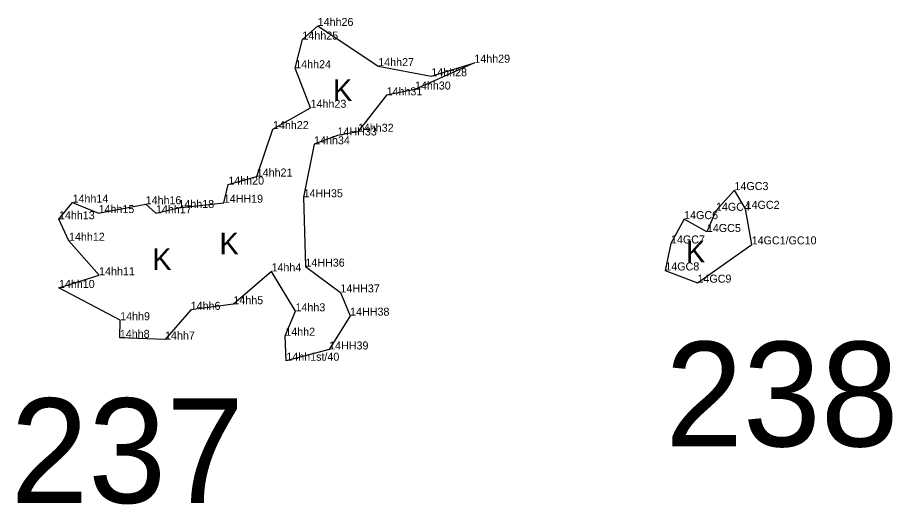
# Model space of a CAD drawing. Extents: x 2072529 to 2268796, y 436423 to 470397.
# Drawn here: x 2258156 to 2258702, y 441493 to 441797 of the extents above; entities that cross this region are included whole.
import ezdxf

# ---------------------------------------------------------------- set-up
doc = ezdxf.new("R2010")
doc.units = 0
for name, color, linetype in [('Default', 7, 'Continuous'), ('Exist Environmental Wetland Boundary', 7, 'Continuous'), ('Exist Environmental Wetland Boundary Cogo Comment', 7, 'Continuous'), ('Exist Environmental Wetland Boundary Cogo Point CELL', 7, 'Continuous'), ('Exist Hydro Swamp or Marsh', 7, 'Continuous')]:
    doc.layers.add(name, color=color, linetype=linetype)

msp = doc.modelspace()

# ---------------------------------------------------------------- linework, layer by layer
at = {"layer": 'Exist Environmental Wetland Boundary'}
for points in [[(2258323.81, 441582.6), (2258323.17, 441598.21), (2258329.54, 441613.46), (2258314.57, 441638.38), (2258290.76, 441617.9), (2258264.08, 441614.38), (2258248.1, 441595.85), (2258219.86, 441596.88), (2258220.06, 441607.88), (2258181.83, 441628.04), (2258206.92, 441636), (2258188.1, 441657.5), (2258181.84, 441670.95), (2258190.33, 441681.31), (2258206.58, 441674.79), (2258235.99, 441680.28), (2258242.4, 441674.64), (2258256.42, 441677.96), (2258284.74, 441681.22), (2258287.58, 441692.56), (2258305.35, 441697.59), (2258315.48, 441727.21), (2258338.97, 441740.52), (2258329.38, 441765.18), (2258333.87, 441783.1), (2258343.4, 441791.6), (2258381.22, 441766.51), (2258414.32, 441760.18), (2258441.23, 441768.65), (2258404.14, 441751.9), (2258386.41, 441748.29), (2258368.48, 441725.53), (2258355.76, 441723.22), (2258341.15, 441717.71), (2258334.56, 441684.63), (2258335.73, 441641.36), (2258357.62, 441625.24), (2258363.64, 441610.72), (2258350.54, 441589.64)], [(2258614.4, 441655.24), (2258610.63, 441677.42), (2258603.65, 441689.14), (2258592.09, 441676.21), (2258586.44, 441662.97), (2258572.22, 441671.01), (2258564.01, 441655.8), (2258560.47, 441638.97), (2258580.56, 441631.33)]]:
    msp.add_lwpolyline(points, close=True, dxfattribs=at)
at = {"layer": 'Exist Environmental Wetland Boundary Cogo Point CELL'}
for p, q in [((2258343.4, 441791.6), (2258343.4, 441791.6)), ((2258333.87, 441783.1), (2258333.87, 441783.1)), ((2258329.38, 441765.18), (2258329.38, 441765.18)), ((2258381.22, 441766.51), (2258381.22, 441766.51)), ((2258441.23, 441768.65), (2258441.23, 441768.65)), ((2258414.32, 441760.18), (2258414.32, 441760.18)), ((2258386.41, 441748.29), (2258386.41, 441748.29)), ((2258404.14, 441751.9), (2258404.14, 441751.9)), ((2258338.97, 441740.52), (2258338.97, 441740.52)), ((2258315.48, 441727.21), (2258315.48, 441727.21)), ((2258368.48, 441725.53), (2258368.48, 441725.53)), ((2258355.76, 441723.22), (2258355.76, 441723.22)), ((2258341.15, 441717.71), (2258341.15, 441717.71)), ((2258305.35, 441697.59), (2258305.35, 441697.59)), ((2258287.58, 441692.56), (2258287.58, 441692.56)), ((2258603.65, 441689.14), (2258603.65, 441689.14)), ((2258334.56, 441684.63), (2258334.56, 441684.63)), ((2258190.33, 441681.31), (2258190.33, 441681.31)), ((2258235.99, 441680.28), (2258235.99, 441680.28)), ((2258256.42, 441677.96), (2258256.42, 441677.96)), ((2258284.74, 441681.22), (2258284.74, 441681.22)), ((2258610.63, 441677.42), (2258610.63, 441677.42)), ((2258181.84, 441670.95), (2258181.84, 441670.95)), ((2258206.58, 441674.79), (2258206.58, 441674.79)), ((2258242.4, 441674.64), (2258242.4, 441674.64)), ((2258572.22, 441671.01), (2258572.22, 441671.01)), ((2258592.09, 441676.21), (2258592.09, 441676.21)), ((2258586.44, 441662.97), (2258586.44, 441662.97)), ((2258188.1, 441657.5), (2258188.1, 441657.5)), ((2258564.01, 441655.8), (2258564.01, 441655.8)), ((2258614.4, 441655.24), (2258614.4, 441655.24)), ((2258314.57, 441638.38), (2258314.57, 441638.38)), ((2258335.73, 441641.36), (2258335.73, 441641.36)), ((2258560.47, 441638.97), (2258560.47, 441638.97)), ((2258206.92, 441636), (2258206.92, 441636)), ((2258181.83, 441628.04), (2258181.83, 441628.04)), ((2258580.56, 441631.33), (2258580.56, 441631.33)), ((2258357.62, 441625.24), (2258357.62, 441625.24)), ((2258290.76, 441617.9), (2258290.76, 441617.9)), ((2258264.08, 441614.38), (2258264.08, 441614.38)), ((2258329.54, 441613.46), (2258329.54, 441613.46)), ((2258363.64, 441610.72), (2258363.64, 441610.72)), ((2258220.06, 441607.88), (2258220.06, 441607.88)), ((2258219.86, 441596.88), (2258219.86, 441596.88)), ((2258248.1, 441595.85), (2258248.1, 441595.85)), ((2258323.17, 441598.21), (2258323.17, 441598.21)), ((2258350.54, 441589.64), (2258350.54, 441589.64)), ((2258323.81, 441582.6), (2258323.81, 441582.6))]:
    msp.add_line(p, q, dxfattribs=at)

# ---------------------------------------------------------------- texts
at = {"layer": 'Default'}
for s, p in [('238', (2258560.35, 441529.12)), ('237', (2258151.55, 441493.79))]:
    msp.add_text(s, height=65.34, dxfattribs=at).set_placement(p)
at = {"layer": 'Exist Environmental Wetland Boundary Cogo Comment'}
for s, p in [('14hh26', (2258343.4, 441791.6)), ('14hh25', (2258333.87, 441783.1)), ('14hh24', (2258329.38, 441765.18)), ('14hh27', (2258381.22, 441766.51)), ('14hh29', (2258441.23, 441768.65)), ('14hh28', (2258414.32, 441760.18)), ('14hh31', (2258386.41, 441748.29)), ('14hh30', (2258404.14, 441751.9)), ('14hh23', (2258338.97, 441740.52)), ('14hh22', (2258315.48, 441727.21)), ('14HH33', (2258355.76, 441723.22)), ('14hh32', (2258368.48, 441725.53)), ('14hh34', (2258341.15, 441717.71)), ('14hh21', (2258305.35, 441697.59)), ('14hh20', (2258287.58, 441692.56)), ('14GC3', (2258603.65, 441689.14)), ('14HH35', (2258334.56, 441684.63)), ('14hh14', (2258190.33, 441681.31)), ('14hh16', (2258235.99, 441680.28)), ('14hh18', (2258256.42, 441677.96)), ('14HH19', (2258284.74, 441681.22)), ('14GC2', (2258610.63, 441677.42)), ('14hh15', (2258206.58, 441674.79)), ('14hh17', (2258242.4, 441674.64)), ('14GC4', (2258592.09, 441676.21)), ('14hh13', (2258181.84, 441670.95)), ('14GC6', (2258572.22, 441671.01)), ('14GC5', (2258586.44, 441662.97)), ('14hh12', (2258188.1, 441657.5)), ('14GC7', (2258564.01, 441655.8)), ('14GC1/GC10', (2258614.4, 441655.24)), ('14hh4', (2258314.57, 441638.38)), ('14HH36', (2258335.73, 441641.36)), ('14GC8', (2258560.47, 441638.97)), ('14hh11', (2258206.92, 441636)), ('14hh10', (2258181.83, 441628.04)), ('14GC9', (2258580.56, 441631.33)), ('14HH37', (2258357.62, 441625.24)), ('14hh5', (2258290.76, 441617.9)), ('14hh6', (2258264.08, 441614.38)), ('14hh3', (2258329.54, 441613.46)), ('14hh9', (2258220.06, 441607.88)), ('14HH38', (2258363.64, 441610.72)), ('14hh8', (2258219.86, 441596.88)), ('14hh7', (2258248.1, 441595.85)), ('14hh2', (2258323.17, 441598.21)), ('14HH39', (2258350.54, 441589.64)), ('14hh1st/40', (2258323.81, 441582.6))]:
    msp.add_text(s, height=5, dxfattribs=at).set_placement(p)
at = {"layer": 'Exist Hydro Swamp or Marsh'}
for p in [(2258352.91, 441744.75), (2258282.02, 441649), (2258573.3, 441643.96), (2258240.02, 441639.26)]:
    msp.add_text('K', height=13.6, dxfattribs=at).set_placement(p)

doc.saveas('drawing.dxf')
